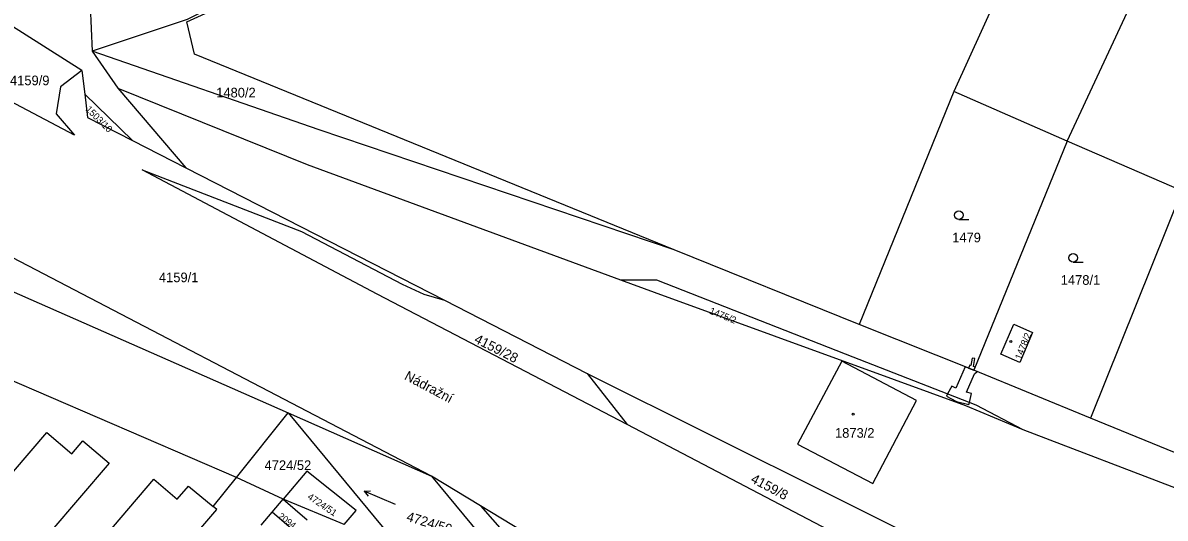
# Model space of a CAD drawing. Extents: x -756746 to -753363, y -1166406 to -1161727.
# Drawn here: x -755480.9 to -755279.8, y -1164649.7 to -1164562.3 of the extents above; entities that cross this region are included whole.
import ezdxf

# ---------------------------------------------------------------- set-up
doc = ezdxf.new("R2010")
doc.units = 0
for name, color, linetype in [('Hranice parcel', 7, 'Continuous'), ('Parcelní čísla', 7, 'Continuous'), ('Pop  PČ popisy', 7, 'Continuous'), ('Věcná břemena k části', 7, 'Continuous'), ('Značky budov', 7, 'Continuous'), ('Značky kultur', 7, 'Continuous')]:
    doc.layers.add(name, color=color, linetype=linetype)

msp = doc.modelspace()

# ---------------------------------------------------------------- linework, layer by layer
at = {"layer": 'Hranice parcel'}
for p, q in [((-755298.7, -1164534.09), (-755316.96, -1164574.47)), ((-755297, -1164583.2), (-755278.55, -1164543.54)), ((-755469.1, -1164559.34), (-755468.71, -1164567.34)), ((-755470.53, -1164570.74), (-755483.39, -1164562.6)), ((-755468.71, -1164567.34), (-755464.22, -1164573.84)), ((-755470.53, -1164570.74), (-755470.04, -1164574.9)), ((-755464.22, -1164573.84), (-755452.24, -1164587.92)), ((-755470.04, -1164574.9), (-755461.64, -1164583.1)), ((-755316.96, -1164574.47), (-755333.67, -1164615.53)), ((-755297, -1164583.2), (-755316.96, -1164574.47)), ((-755461.64, -1164583.1), (-755452.24, -1164587.92)), ((-755297, -1164583.2), (-755313.48, -1164623.59)), ((-755276.85, -1164591.98), (-755297, -1164583.2)), ((-755452.24, -1164587.92), (-755406.71, -1164611.25)), ((-755276.85, -1164591.98), (-755292.9, -1164632.04)), ((-755333.67, -1164615.53), (-755366.22, -1164602.38)), ((-755406.71, -1164611.25), (-755381.54, -1164624.15)), ((-755313.48, -1164623.59), (-755333.67, -1164615.53)), ((-755381.54, -1164624.15), (-755374.52, -1164633.12)), ((-755292.9, -1164632.04), (-755313.48, -1164623.59)), ((-755443.32, -1164642.49), (-755434.21, -1164631.11)), ((-755434.21, -1164631.11), (-755408.98, -1164642.23)), ((-755434.21, -1164631.11), (-755414.14, -1164655.39)), ((-755272.58, -1164640.39), (-755292.9, -1164632.04)), ((-755447.41, -1164647.6), (-755443.32, -1164642.49)), ((-755435.11, -1164646.32), (-755443.32, -1164642.49)), ((-755408.98, -1164642.23), (-755382.96, -1164673.62)), ((-755400.34, -1164647.46), (-755408.98, -1164642.23)), ((-755424.36, -1164650.78), (-755435.11, -1164646.32)), ((-755337.45, -1164685.54), (-755400.34, -1164647.46)), ((-755438.98, -1164650.91), (-755437.05, -1164648.61)), ((-755432.82, -1164652.22), (-755437.05, -1164648.61))]:
    msp.add_line(p, q, dxfattribs=at)
for points in [[(-755428.74, -1164550.16), (-755452, -1164561.73), (-755468.71, -1164567.34)], [(-755366.22, -1164602.38), (-755450.7, -1164567.88), (-755452.09, -1164562.17), (-755427.35, -1164550.86)], [(-755366.22, -1164602.38), (-755428.74, -1164581.22), (-755468.71, -1164567.34)], [(-755470.53, -1164570.74), (-755474.31, -1164573.61), (-755475.07, -1164578.38), (-755471.83, -1164582.16), (-755494.71, -1164570.07), (-755486.93, -1164569.87)], [(-755536.41, -1164572.82), (-755533.15, -1164581.13), (-755522.01, -1164592.43), (-755434.21, -1164631.11)], [(-755408.98, -1164642.23), (-755489.61, -1164600.21), (-755532.38, -1164578.04), (-755531.96, -1164575.2), (-755536.41, -1164572.82)], [(-755464.22, -1164573.84), (-755430.9, -1164587.3), (-755375.67, -1164607.65)], [(-755470.04, -1164574.9), (-755469.55, -1164579.05), (-755461.64, -1164583.1)], [(-755374.52, -1164633.12), (-755418.54, -1164610.19), (-755459.95, -1164588.26), (-755431.86, -1164599.12), (-755414.13, -1164608.43), (-755410.3, -1164610.17), (-755406.71, -1164611.25)], [(-755443.32, -1164642.49), (-755516.81, -1164610.75), (-755530.4, -1164603.84), (-755542.72, -1164596.99), (-755545.16, -1164593.66)], [(-755375.67, -1164607.65), (-755369.37, -1164607.64), (-755336.1, -1164620.67), (-755313.12, -1164629.7), (-755304.82, -1164634.03)], [(-755375.67, -1164607.65), (-755369.74, -1164609.83), (-755327.48, -1164625.2), (-755314.93, -1164629.77), (-755304.82, -1164634.03)], [(-755308.68, -1164620.73), (-755306.4, -1164615.44), (-755303.13, -1164616.95), (-755305.35, -1164622.2), (-755308.68, -1164620.73)], [(-755323.55, -1164628.91), (-755336.72, -1164621.97), (-755344.5, -1164636.6), (-755331.24, -1164643.53), (-755323.55, -1164628.91)], [(-755381.54, -1164624.15), (-755338.21, -1164645.79), (-755246.39, -1164691.65)], [(-755292.91, -1164675.71), (-755306.06, -1164669.04), (-755374.52, -1164633.12)], [(-755304.82, -1164634.03), (-755248.37, -1164655.67), (-755224.94, -1164666.41)], [(-755476.73, -1164634.55), (-755472.32, -1164638.31), (-755470.36, -1164636.02), (-755465.77, -1164639.95), (-755497.16, -1164676.6), (-755506.15, -1164668.93), (-755476.73, -1164634.55)], [(-755424.36, -1164650.78), (-755422.26, -1164648.29), (-755430.94, -1164641.37), (-755435.11, -1164646.32)], [(-755463.18, -1164667.3), (-755482.15, -1164689.48), (-755491.08, -1164681.76), (-755457.85, -1164642.79), (-755453.74, -1164646.3), (-755451.79, -1164644.02), (-755447.41, -1164647.6)], [(-755437.05, -1164648.61), (-755435.11, -1164646.32), (-755430.89, -1164649.93)], [(-755463.18, -1164667.3), (-755446.78, -1164648.12), (-755447.41, -1164647.6)], [(-755400.34, -1164647.46), (-755384.67, -1164665.32), (-755369.78, -1164681.85)]]:
    msp.add_lwpolyline(points, dxfattribs=at)
at = {"layer": 'Věcná břemena k části'}
for points in [[(-755314.38, -1164623.23), (-755313.48, -1164623.59), (-755313.25, -1164623.03), (-755313.53, -1164622.91), (-755313.26, -1164621.54), (-755313.75, -1164621.44), (-755314.01, -1164622.74), (-755314.16, -1164622.68)], [(-755313.36, -1164624.2), (-755312.9, -1164623.83), (-755313.48, -1164623.59), (-755314.38, -1164623.23), (-755315.01, -1164622.98), (-755316.64, -1164626.77), (-755317.35, -1164626.39), (-755318.07, -1164627.76), (-755318.28, -1164628.16), (-755316.53, -1164629.07), (-755314.33, -1164629.62), (-755314.24, -1164629.26), (-755313.85, -1164627.68), (-755314.75, -1164627.45)]]:
    msp.add_lwpolyline(points, close=True, dxfattribs=at)
at = {"layer": 'Značky budov'}
for centre in [(-755306.96, -1164618.51), (-755334.71, -1164631.33)]:
    msp.add_circle(centre, 0.175, dxfattribs=at)
at = {"layer": 'Značky kultur'}
for p, q in [((-755316.1, -1164596.99), (-755314.35, -1164596.99)), ((-755295.98, -1164604.53), (-755294.23, -1164604.53)), ((-755420.81, -1164644.92), (-755419.72, -1164644.84)), ((-755415.29, -1164647.27), (-755420.81, -1164644.92)), ((-755420.81, -1164644.92), (-755420.11, -1164645.77))]:
    msp.add_line(p, q, dxfattribs=at)
for centre in [(-755316.1, -1164596.24), (-755295.98, -1164603.78)]:
    msp.add_circle(centre, 0.75, dxfattribs=at)

# ---------------------------------------------------------------- texts
at = {"layer": 'Parcelní čísla'}
for s, p in [('4159/9', (-755483.21, -1164573.34)), ('1480/2', (-755446.89, -1164575.49)), ('1479', (-755317.27, -1164601.03)), ('4159/1', (-755456.98, -1164608.06)), ('1478/1', (-755298.15, -1164608.52)), ('1873/2', (-755337.91, -1164635.48)), ('4724/52', (-755438.37, -1164641.17))]:
    msp.add_text(s, height=1.7, dxfattribs=at).set_placement(p)
for s, height, rotation, p in [('1503/10', 1.2, 315, (-755469.99, -1164577.68)), ('1475/2', 1.2, 338, (-755360.14, -1164613.57)), ('4159/28', 1.7, 333, (-755401.59, -1164618.63)), ('1478/2', 1.2, 68, (-755305.16, -1164621.82)), ('4159/8', 1.7, 332, (-755352.89, -1164643.25)), ('4724/51', 1.2, 326, (-755430.94, -1164646.15)), ('2094', 1.139, 323, (-755436.08, -1164649.53)), ('4724/50', 1.7, 343, (-755413.51, -1164650.09))]:
    msp.add_text(s, height=height, rotation=rotation, dxfattribs=at).set_placement(p)
at = {"layer": 'Pop  PČ popisy'}
msp.add_text('Nádražní', height=1.7, rotation=332, dxfattribs=at).set_placement((-755413.89, -1164625.11))

doc.saveas('drawing.dxf')
